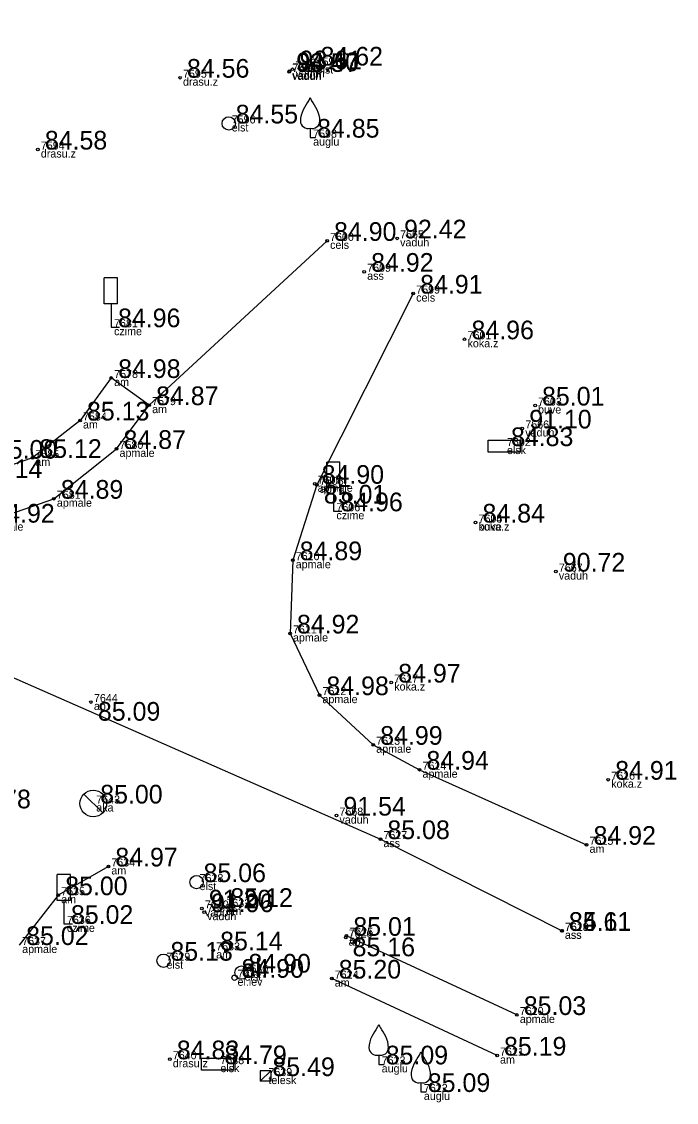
# Model space of a CAD drawing. Extents: x 614911 to 615803, y 262110 to 264311.
# Drawn here: x 615461.02 to 615485.59, y 262110.13 to 262150.65 of the extents above; entities that cross this region are included whole.
import ezdxf

# ---------------------------------------------------------------- set-up
doc = ezdxf.new("R2010")
doc.units = 0
for name, color, linetype in [('Level 1', 7, 'Continuous'), ('Level 12', 7, 'Continuous'), ('Level 16', 7, 'Continuous'), ('Level 18', 7, 'Continuous'), ('Level 37', 7, 'Continuous'), ('Level 49', 7, 'Continuous'), ('Level 53', 7, 'Continuous'), ('Level 54', 7, 'Continuous'), ('Level 57', 7, 'Continuous'), ('Level 58', 7, 'Continuous'), ('Level 7', 7, 'Continuous')]:
    doc.layers.add(name, color=color, linetype=linetype)

msp = doc.modelspace()

# ---------------------------------------------------------------- linework, layer by layer
at = {"layer": 'Level 1'}
for p, q in [((615471.851, 262146.651), (615471.851, 262146.299)), ((615471.851, 262146.299), (615472.051, 262146.299)), ((615474.424, 262111.902), (615474.424, 262111.55)), ((615474.424, 262111.55), (615474.624, 262111.55)), ((615476.006, 262110.868), (615476.006, 262110.516)), ((615476.006, 262110.516), (615476.206, 262110.516))]:
    msp.add_line(p, q, dxfattribs=at)
for centre, radius, start, end in [((615471.434, 262147.937), 0.439, 324.3837, 341.712), ((615472.268, 262147.937), 0.439, 198.288, 215.6163), ((615472.375, 262146.924), 0.89, 151.757, 179.9138), ((615484.476, 262139.903), 14.88, 148.4844, 149.9901), ((615459.226, 262139.903), 14.88, 30.0099, 31.5156), ((615471.327, 262146.924), 0.89, 0.0862, 28.243), ((615471.775, 262146.93), 0.29, 181.0782, 285.2823), ((615471.927, 262146.93), 0.29, 254.7177, 358.9218), ((615487.049, 262105.154), 14.88, 148.4844, 149.9901), ((615474.007, 262113.188), 0.439, 324.3837, 341.712), ((615474.841, 262113.188), 0.439, 198.288, 215.6163), ((615461.799, 262105.154), 14.88, 30.0099, 31.5156), ((615474.948, 262112.175), 0.89, 151.757, 179.9138), ((615473.9, 262112.175), 0.89, 0.0862, 28.243), ((615474.348, 262112.181), 0.29, 181.0782, 285.2823), ((615474.5, 262112.181), 0.29, 254.7177, 358.9218), ((615488.631, 262104.12), 14.88, 148.4844, 149.9901), ((615475.589, 262112.154), 0.439, 324.3837, 341.712), ((615476.423, 262112.154), 0.439, 198.288, 215.6163), ((615463.381, 262104.12), 14.88, 30.0099, 31.5156), ((615476.53, 262111.141), 0.89, 151.757, 179.9138), ((615475.482, 262111.141), 0.89, 0.0862, 28.243), ((615475.93, 262111.147), 0.29, 181.0782, 285.2823), ((615476.082, 262111.147), 0.29, 254.7177, 358.9218)]:
    msp.add_arc(centre, radius, start, end, dxfattribs=at)
at = {"layer": 'Level 12'}
for p, q in [((615463.354, 262121.68), (615464.072, 262120.984)), ((615463.713, 262121.332), (615463.712, 262121.331))]:
    msp.add_line(p, q, dxfattribs=at)
msp.add_circle((615463.713, 262121.332), 0.5, dxfattribs=at)
at = {"layer": 'Level 16'}
for p, q in [((615464.626, 262141.037), (615464.126, 262141.037)), ((615464.126, 262140.068), (615464.126, 262141.037)), ((615464.626, 262140.068), (615464.626, 262141.037)), ((615464.626, 262140.068), (615464.126, 262140.068)), ((615464.38, 262140.068), (615464.38, 262139.19)), ((615464.38, 262139.19), (615464.695, 262139.19)), ((615472.97, 262134.136), (615472.47, 262134.136)), ((615472.47, 262133.167), (615472.47, 262134.136)), ((615472.97, 262133.167), (615472.97, 262134.136)), ((615472.97, 262133.167), (615472.47, 262133.167)), ((615472.724, 262133.167), (615472.724, 262132.289)), ((615472.724, 262132.289), (615473.039, 262132.289)), ((615462.859, 262118.666), (615462.359, 262118.666)), ((615462.359, 262117.697), (615462.359, 262118.666)), ((615462.859, 262117.697), (615462.859, 262118.666)), ((615462.859, 262117.697), (615462.359, 262117.697)), ((615462.613, 262117.697), (615462.613, 262116.819)), ((615462.613, 262116.819), (615462.928, 262116.819))]:
    msp.add_line(p, q, dxfattribs=at)
at = {"layer": 'Level 18'}
for points in [[(615478.525, 262134.958), (615479.725, 262134.958), (615479.725, 262134.508), (615478.525, 262134.508)], [(615467.77, 262111.784), (615468.97, 262111.784), (615468.97, 262111.334), (615467.77, 262111.334)]]:
    msp.add_lwpolyline(points, close=True, dxfattribs=at)
for centre in [(615471.981, 262149.002), (615468.795, 262146.83), (615467.59, 262118.385), (615466.347, 262115.439), (615469.275, 262114.992)]:
    msp.add_circle(centre, 0.25, dxfattribs=at)
at = {"layer": 'Level 37'}
for p, q in [((615465.808, 262136.269), (615472.486, 262142.428)), ((615475.955, 262122.599), (615482.224, 262119.784)), ((615479.607, 262113.402), (615473.21, 262116.371)), ((615478.864, 262111.88), (615472.662, 262114.768))]:
    msp.add_line(p, q, dxfattribs=at)
for points in [[(615304.534, 262191.172), (615326.29, 262182.941), (615360.711, 262168.502), (615368.839, 262165.158), (615382.236, 262159.613), (615388.187, 262157.098), (615397.95, 262152.866), (615404.639, 262150.269), (615411.242, 262147.516), (615428.729, 262140.1), (615474.489, 262119.997), (615481.302, 262116.558)], [(615430.448, 262144.733), (615447.966, 262135.399), (615456.95, 262131.866), (615459.663, 262131.864), (615462.235, 262132.76), (615464.586, 262134.628), (615465.808, 262136.269), (615464.385, 262137.287), (615463.215, 262135.693), (615461.427, 262134.29), (615459.199, 262133.532), (615456.909, 262133.638), (615455.944, 262133.895), (615452.24, 262135.498), (615451.306, 262136.603), (615451.354, 262137.907), (615452.471, 262139.011), (615457.846, 262141.702), (615457.06, 262143.172), (615448.097, 262138.658), (615446.687, 262138.385), (615445.444, 262138.899), (615437.648, 262143.443), (615425.92, 262148.384)], [(615475.718, 262140.452), (615472.105, 262133.28), (615471.198, 262130.454), (615471.095, 262127.707), (615472.201, 262125.395), (615474.219, 262123.534), (615475.955, 262122.599)], [(615464.279, 262118.972), (615462.397, 262117.894), (615460.933, 262116.026)]]:
    msp.add_lwpolyline(points, dxfattribs=at)
at = {"layer": 'Level 49'}
msp.add_lwpolyline([(615469.972, 262110.915), (615470.374, 262111.309), (615470.374, 262110.915)], close=True, dxfattribs=at)
msp.add_lwpolyline([(615470.374, 262111.309), (615469.972, 262111.309), (615469.972, 262110.915), (615470.374, 262111.309)], dxfattribs=at)
at = {"layer": 'Level 57'}
for centre in [(615466.967, 262148.546), (615471.065, 262148.763), (615471.079, 262148.789), (615471.189, 262148.86), (615461.633, 262145.852), (615472.486, 262142.428), (615475.114, 262142.521), (615473.879, 262141.27), (615475.718, 262140.452), (615477.645, 262138.738), (615464.385, 262137.287), (615465.808, 262136.269), (615480.291, 262136.254), (615463.215, 262135.693), (615479.812, 262135.393), (615461.427, 262134.29), (615464.586, 262134.628), (615472.021, 262133.32), (615472.105, 262133.28), (615462.235, 262132.76), (615478.057, 262131.865), (615478.058, 262131.866), (615471.198, 262130.454), (615481.072, 262130.027), (615471.095, 262127.707), (615474.895, 262125.867), (615472.201, 262125.395), (615463.626, 262125.137), (615474.219, 262123.534), (615475.955, 262122.599), (615483.037, 262122.225), (615472.838, 262120.879), (615474.489, 262119.997), (615482.224, 262119.784), (615464.279, 262118.972), (615462.397, 262117.894), (615467.79, 262117.397), (615468.597, 262117.456), (615467.873, 262117.258), (615481.297, 262116.555), (615481.302, 262116.558), (615473.183, 262116.304), (615473.21, 262116.371), (615468.213, 262115.825), (615472.662, 262114.768), (615479.607, 262113.402), (615466.586, 262111.742), (615478.864, 262111.88)]:
    msp.add_circle(centre, 0.05, dxfattribs=at)
at = {"layer": 'Level 58'}
for centre in [(615466.967, 262148.546), (615471.065, 262148.763), (615471.079, 262148.789), (615471.189, 262148.86), (615461.633, 262145.852), (615472.486, 262142.428), (615475.114, 262142.521), (615473.879, 262141.27), (615475.718, 262140.452), (615477.645, 262138.738), (615464.385, 262137.287), (615465.808, 262136.269), (615480.291, 262136.254), (615463.215, 262135.693), (615479.812, 262135.393), (615461.427, 262134.29), (615464.586, 262134.628), (615472.021, 262133.32), (615472.105, 262133.28), (615462.235, 262132.76), (615478.057, 262131.865), (615478.058, 262131.866), (615471.198, 262130.454), (615481.072, 262130.027), (615471.095, 262127.707), (615474.895, 262125.867), (615472.201, 262125.395), (615463.626, 262125.137), (615474.219, 262123.534), (615475.955, 262122.599), (615483.037, 262122.225), (615472.838, 262120.879), (615474.489, 262119.997), (615482.224, 262119.784), (615464.279, 262118.972), (615462.397, 262117.894), (615467.79, 262117.397), (615468.597, 262117.456), (615467.873, 262117.258), (615481.297, 262116.555), (615481.302, 262116.558), (615473.183, 262116.304), (615473.21, 262116.371), (615468.213, 262115.825), (615472.662, 262114.768), (615479.607, 262113.402), (615466.586, 262111.742), (615478.864, 262111.88)]:
    msp.add_circle(centre, 0.05, dxfattribs=at)
at = {"layer": 'Level 7'}
msp.add_circle((615469.014, 262114.798), 0.1, dxfattribs=at)

# ---------------------------------------------------------------- texts
at = {"layer": 'Level 53'}
for s, p in [(' elst', (615471.981, 262148.702)), (' drasu.z', (615466.967, 262148.246)), (' vaduh', (615471.065, 262148.463)), (' vaduh', (615471.079, 262148.489)), (' vaduh', (615471.189, 262148.56)), (' elst', (615468.795, 262146.53)), (' auglu', (615471.851, 262145.999)), (' drasu.z', (615461.633, 262145.552)), (' cels', (615472.486, 262142.128)), (' vaduh', (615475.114, 262142.221)), (' ass', (615473.879, 262140.97)), (' cels', (615475.718, 262140.152)), (' czime', (615464.38, 262138.89)), (' koka.z', (615477.645, 262138.438)), (' am', (615464.385, 262136.987)), (' am', (615465.808, 262135.969)), (' buve', (615480.291, 262135.954)), (' am', (615463.215, 262135.393)), (' vaduh', (615479.812, 262135.093)), (' elsk', (615479.125, 262134.433)), (' apmale', (615464.586, 262134.328)), (' am', (615461.427, 262133.99)), (' apmale', (615472.021, 262133.02)), (' ap', (615472.105, 262132.98)), (' apmale', (615462.235, 262132.46)), (' czime', (615472.724, 262131.989)), (' apmale', (615459.663, 262131.564)), (' buve', (615478.058, 262131.566)), (' koka.z', (615478.057, 262131.565)), (' apmale', (615471.198, 262130.154)), (' vaduh', (615481.072, 262129.727)), (' apmale', (615471.095, 262127.407)), (' koka.z', (615474.895, 262125.567)), (' ap', (615463.626, 262124.837)), (' apmale', (615472.201, 262125.095)), (' apmale', (615474.219, 262123.234)), (' apmale', (615475.955, 262122.299)), (' koka.z', (615483.037, 262121.925)), (' aka', (615463.713, 262121.032)), (' vaduh', (615472.838, 262120.579)), (' ass', (615474.489, 262119.697)), (' am', (615482.224, 262119.484)), (' am', (615464.279, 262118.672)), (' elst', (615467.59, 262118.085)), (' am', (615462.397, 262117.594)), (' vaduh', (615467.79, 262117.097)), (' am', (615468.597, 262117.156)), (' vaduh', (615467.873, 262116.958)), (' czime', (615462.613, 262116.519)), (' ap', (615473.183, 262116.004)), (' am', (615473.21, 262116.071)), (' ass', (615481.297, 262116.255)), (' ass', (615481.302, 262116.258)), (' apmale', (615460.933, 262115.726)), (' am', (615468.213, 262115.525)), (' elst', (615466.347, 262115.139)), (' elst', (615469.275, 262114.692)), (' el.iev', (615469.014, 262114.498)), (' am', (615472.662, 262114.468)), (' apmale', (615479.607, 262113.102)), (' drasu.z', (615466.586, 262111.442)), (' am', (615478.864, 262111.58)), (' elsk', (615468.37, 262111.259)), (' auglu', (615474.424, 262111.25)), (' telesk', (615470.173, 262110.812)), (' auglu', (615476.006, 262110.216))]:
    msp.add_text(s, height=0.3, dxfattribs=at).set_placement(p)
at = {"layer": 'Level 54'}
for s, p in [(' 7663', (615471.065, 262148.763)), (' 7664', (615471.079, 262148.789)), (' 7675', (615471.189, 262148.86)), (' 7597', (615471.981, 262149.002)), (' 7595', (615466.967, 262148.546)), (' 7596', (615468.795, 262146.83)), (' 7598', (615471.851, 262146.299)), (' 7594', (615461.633, 262145.852)), (' 7600', (615472.486, 262142.428)), (' 7665', (615475.114, 262142.521)), (' 7609', (615473.879, 262141.27)), (' 7599', (615475.718, 262140.452)), (' 7681', (615464.38, 262139.19)), (' 7601', (615477.645, 262138.738)), (' 7578', (615464.385, 262137.287)), (' 7579', (615465.808, 262136.269)), (' 7603', (615480.291, 262136.254)), (' 7584', (615463.215, 262135.693)), (' 7666', (615479.812, 262135.393)), (' 7580', (615464.586, 262134.628)), (' 7602', (615479.125, 262134.733)), (' 7585', (615461.427, 262134.29)), (' 7607', (615472.021, 262133.32)), (' 7608', (615472.105, 262133.28)), (' 7581', (615462.235, 262132.76)), (' 7606', (615472.724, 262132.289)), (' 7605', (615478.057, 262131.865)), (' 7604', (615478.058, 262131.866)), (' 7610', (615471.198, 262130.454)), (' 7667', (615481.072, 262130.027)), (' 7611', (615471.095, 262127.707)), (' 7617', (615474.895, 262125.867)), (' 7644', (615463.626, 262125.137)), (' 7612', (615472.201, 262125.395)), (' 7613', (615474.219, 262123.534)), (' 7614', (615475.955, 262122.599)), (' 7616', (615483.037, 262122.225)), (' 7643', (615463.713, 262121.332)), (' 7668', (615472.838, 262120.879)), (' 7627', (615474.489, 262119.997)), (' 7615', (615482.224, 262119.784)), (' 7634', (615464.279, 262118.972)), (' 7628', (615467.59, 262118.385)), (' 7635', (615462.397, 262117.894)), (' 7632', (615468.597, 262117.456)), (' 7670', (615467.79, 262117.397)), (' 7669', (615467.873, 262117.258)), (' 7636', (615462.613, 262116.819)), (' 7626', (615473.183, 262116.304)), (' 7625', (615473.21, 262116.371)), (' 7618', (615481.297, 262116.555)), (' 7619', (615481.302, 262116.558)), (' 7637', (615460.933, 262116.026)), (' 7633', (615468.213, 262115.825)), (' 7629', (615466.347, 262115.439)), (' 7630', (615469.275, 262114.992)), (' 7631', (615469.014, 262114.798)), (' 7624', (615472.662, 262114.768)), (' 7620', (615479.607, 262113.402)), (' 7621', (615478.864, 262111.88)), (' 7640', (615466.586, 262111.742)), (' 7638', (615468.37, 262111.559)), (' 7623', (615474.424, 262111.55)), (' 7639', (615470.173, 262111.112)), (' 7622', (615476.006, 262110.516))]:
    msp.add_text(s, height=0.3, dxfattribs=at).set_placement(p)
at = {"layer": 'Level 58'}
for s, p in [(' 93.57', (615471.065, 262148.763)), (' 94.40', (615471.079, 262148.789)), (' 93.61', (615471.189, 262148.86)), (' 84.62', (615471.981, 262149.002)), (' 84.56', (615466.967, 262148.546)), (' 84.55', (615468.795, 262146.83)), (' 84.85', (615471.851, 262146.299)), (' 84.58', (615461.633, 262145.852)), (' 84.90', (615472.486, 262142.428)), (' 92.42', (615475.114, 262142.521)), (' 84.92', (615473.879, 262141.27)), (' 84.91', (615475.718, 262140.452)), (' 84.96', (615464.38, 262139.19)), (' 84.96', (615477.645, 262138.738)), (' 84.98', (615464.385, 262137.287)), (' 84.87', (615465.808, 262136.269)), (' 85.01', (615480.291, 262136.254)), (' 85.13', (615463.215, 262135.693)), (' 91.10', (615479.812, 262135.393)), (' 84.87', (615464.586, 262134.628)), (' 84.83', (615479.125, 262134.733)), (' 85.00', (615459.757, 262134.261)), (' 85.12', (615461.427, 262134.29)), (' 85.14', (615459.199, 262133.532)), (' 84.90', (615472.021, 262133.32)), (' 84.89', (615462.235, 262132.76)), (' 85.01', (615472.105, 262132.58)), (' 84.96', (615472.724, 262132.289)), (' 84.92', (615459.663, 262131.864)), (' 84.84', (615478.057, 262131.865)), (' 84.84', (615478.058, 262131.866)), (' 84.89', (615471.198, 262130.454)), (' 90.72', (615481.072, 262130.027)), (' 84.92', (615471.095, 262127.707)), (' 84.97', (615474.895, 262125.867)), (' 84.98', (615472.201, 262125.395)), (' 85.09', (615463.626, 262124.437)), (' 84.99', (615474.219, 262123.534)), (' 84.94', (615475.955, 262122.599)), (' 84.91', (615483.037, 262122.225)), (' 90.78', (615458.768, 262121.151)), (' 85.00', (615463.713, 262121.332)), (' 91.54', (615472.838, 262120.879)), (' 85.08', (615474.489, 262119.997)), (' 84.92', (615482.224, 262119.784)), (' 84.97', (615464.279, 262118.972)), (' 85.06', (615467.59, 262118.385)), (' 85.00', (615462.397, 262117.894)), (' 85.12', (615468.597, 262117.456)), (' 91.20', (615467.79, 262117.397)), (' 91.96', (615467.873, 262117.258)), (' 85.02', (615462.613, 262116.819)), (' 85.01', (615473.21, 262116.371)), (' 84.61', (615481.297, 262116.555)), (' 85.11', (615481.302, 262116.558)), (' 85.02', (615460.933, 262116.026)), (' 85.14', (615468.213, 262115.825)), (' 85.13', (615466.347, 262115.439)), (' 85.16', (615473.183, 262115.604)), (' 84.90', (615469.275, 262114.992)), (' 84.90', (615469.014, 262114.798)), (' 85.20', (615472.662, 262114.768)), (' 85.03', (615479.607, 262113.402)), (' 84.83', (615466.586, 262111.742)), (' 85.19', (615478.864, 262111.88)), (' 84.79', (615468.37, 262111.559)), (' 85.09', (615474.424, 262111.55)), (' 85.49', (615470.173, 262111.112)), (' 85.09', (615476.006, 262110.516))]:
    msp.add_text(s, height=0.7, dxfattribs=at).set_placement(p)
at = {"layer": 'Level 7'}
msp.add_text(' el.', height=0.7, dxfattribs=at).set_placement((615469.014, 262114.798))

doc.saveas('drawing.dxf')
